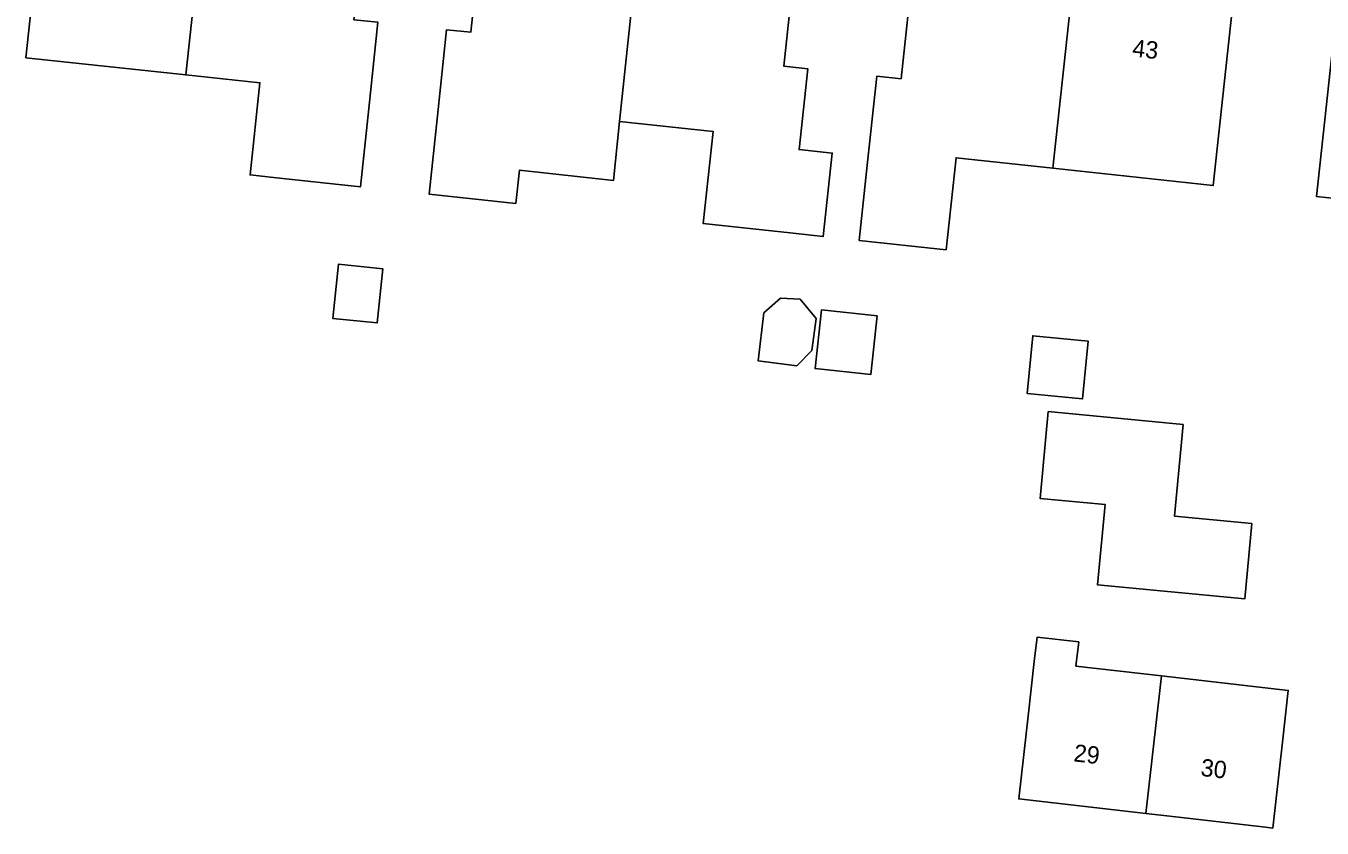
# Model space of a CAD drawing. Extents: x 160455 to 162082, y 388339 to 389736.
# Drawn here: x 161375.9 to 161450.7, y 388423.9 to 388470.3 of the extents above; entities that cross this region are included whole.
import ezdxf

# ---------------------------------------------------------------- set-up
doc = ezdxf.new("R2010")
doc.units = 0
for name, color, linetype in [('IMGEO_Erf', 7, 'Continuous'), ('IMGEO_Pand', 7, 'Continuous'), ('IMGEO_Pand_nummerreeks', 7, 'Continuous')]:
    doc.layers.add(name, color=color, linetype=linetype)

msp = doc.modelspace()

# ---------------------------------------------------------------- linework, layer by layer
at = {"layer": 'IMGEO_Erf'}
for points in [[(161395.681, 388465.49), (161395.202, 388460.965), (161390.173, 388461.506), (161388.824, 388461.651), (161389.395, 388466.968), (161385.11, 388467.428), (161375.877, 388468.419), (161376.431, 388473.584), (161376.965, 388478.555), (161386.208, 388477.569), (161386.423, 388479.555), (161395.657, 388478.555), (161394.816, 388470.609), (161396.208, 388470.462)], [(161420.53, 388463.117), (161422.447, 388462.91), (161421.927, 388458.09), (161420.01, 388458.296), (161415.001, 388458.835), (161415.572, 388464.148), (161410.167, 388464.729), (161409.806, 388461.333), (161404.383, 388461.917), (161404.177, 388459.999), (161399.158, 388460.539), (161399.643, 388465.062), (161400.175, 388470.033), (161401.566, 388469.884), (161402.417, 388477.828), (161411.454, 388476.853), (161420.501, 388475.877), (161419.643, 388467.931), (161421.034, 388467.781)], [(161429.025, 388457.326), (161424.006, 388457.866), (161424.49, 388462.38), (161425.022, 388467.351), (161426.422, 388467.201), (161427.272, 388475.137), (161436.502, 388474.155), (161436.287, 388472.166), (161445.548, 388471.166), (161445.011, 388466.195), (161444.455, 388461.04), (161435.192, 388462.039), (161429.599, 388462.643)], [(161469.726, 388452.948), (161464.707, 388453.488), (161465.278, 388458.802), (161459.671, 388459.404), (161450.419, 388460.398), (161450.972, 388465.548), (161451.506, 388470.519), (161460.751, 388469.532), (161460.963, 388471.52), (161470.204, 388470.517), (161469.352, 388462.565), (161470.74, 388462.417), (161470.208, 388457.446)], [(161393.603, 388453.367), (161393.922, 388456.489), (161396.485, 388456.228), (161396.167, 388453.106)], [(161420.405, 388450.626), (161418.16, 388450.92), (161418.497, 388453.683), (161419.462, 388454.538), (161420.592, 388454.47), (161421.512, 388453.349), (161421.276, 388451.512)], [(161424.666, 388450.116), (161421.455, 388450.462), (161421.821, 388453.853), (161425.032, 388453.507)], [(161436.907, 388448.718), (161433.713, 388449.021), (161434.029, 388452.359), (161437.224, 388452.056)], [(161442.724, 388447.24), (161442.222, 388441.94), (161446.688, 388441.516), (161446.275, 388437.167), (161437.772, 388437.973), (161438.212, 388442.614), (161434.452, 388442.971), (161434.927, 388447.98)], [(161447.89, 388423.93), (161447.47, 388423.98), (161441.78, 388424.63), (161440.554, 388424.773), (161440.24, 388424.81), (161433.22, 388425.61), (161433.78, 388430.57), (161434.118, 388433.559), (161434.276, 388434.953), (161436.684, 388434.677), (161436.525, 388433.283), (161441.461, 388432.718), (161448.786, 388431.88), (161448.45, 388428.9)]]:
    msp.add_lwpolyline(points, close=True, dxfattribs=at)
at = {"layer": 'IMGEO_Pand'}
for points in [[(161386.208, 388477.569), (161385.11, 388467.428), (161389.395, 388466.968), (161388.824, 388461.651), (161390.173, 388461.506), (161395.202, 388460.965), (161395.681, 388465.49), (161396.208, 388470.462), (161394.816, 388470.609), (161395.657, 388478.555), (161386.423, 388479.555)], [(161385.11, 388467.428), (161386.208, 388477.569), (161376.965, 388478.555), (161376.431, 388473.584), (161375.877, 388468.419)], [(161411.454, 388476.853), (161402.417, 388477.828), (161401.566, 388469.884), (161400.175, 388470.033), (161399.643, 388465.062), (161399.158, 388460.539), (161404.177, 388459.999), (161404.383, 388461.917), (161409.806, 388461.333), (161410.167, 388464.729)], [(161411.454, 388476.853), (161410.167, 388464.729), (161415.572, 388464.148), (161415.001, 388458.835), (161420.01, 388458.296), (161421.927, 388458.09), (161422.447, 388462.91), (161420.53, 388463.117), (161421.034, 388467.781), (161419.643, 388467.931), (161420.501, 388475.877)], [(161435.192, 388462.039), (161436.287, 388472.166), (161436.502, 388474.155), (161427.272, 388475.137), (161426.422, 388467.201), (161425.022, 388467.351), (161424.49, 388462.38), (161424.006, 388457.866), (161429.025, 388457.326), (161429.599, 388462.643)], [(161435.192, 388462.039), (161444.455, 388461.04), (161445.011, 388466.195), (161445.548, 388471.166), (161436.287, 388472.166)], [(161460.751, 388469.532), (161451.506, 388470.519), (161450.972, 388465.548), (161450.419, 388460.398), (161459.671, 388459.404)], [(161393.603, 388453.367), (161396.167, 388453.106), (161396.485, 388456.228), (161393.922, 388456.489)], [(161419.462, 388454.538), (161418.497, 388453.683), (161418.16, 388450.92), (161420.405, 388450.626), (161421.276, 388451.512), (161421.512, 388453.349), (161420.592, 388454.47)], [(161425.032, 388453.507), (161421.821, 388453.853), (161421.455, 388450.462), (161424.666, 388450.116)], [(161437.224, 388452.056), (161434.029, 388452.359), (161433.713, 388449.021), (161436.907, 388448.718)], [(161442.724, 388447.24), (161434.927, 388447.98), (161434.452, 388442.971), (161438.212, 388442.614), (161437.772, 388437.973), (161446.275, 388437.167), (161446.688, 388441.516), (161442.222, 388441.94)], [(161441.461, 388432.718), (161436.525, 388433.283), (161436.684, 388434.677), (161434.276, 388434.953), (161434.118, 388433.559), (161433.78, 388430.57), (161433.22, 388425.61), (161440.24, 388424.81), (161440.554, 388424.773)], [(161440.554, 388424.773), (161441.78, 388424.63), (161447.47, 388423.98), (161447.89, 388423.93), (161448.45, 388428.9), (161448.786, 388431.88), (161441.461, 388432.718)]]:
    msp.add_lwpolyline(points, close=True, dxfattribs=at)

# ---------------------------------------------------------------- texts
at = {"layer": 'IMGEO_Pand_nummerreeks'}
for s, rotation, p in [('43', 353.8371, (161439.744, 388468.494)), ('29', 353.46828, (161436.353, 388427.787)), ('30', 353.46698, (161443.691, 388426.948))]:
    msp.add_text(s, height=1, rotation=rotation, dxfattribs=at).set_placement(p)

doc.saveas('drawing.dxf')
